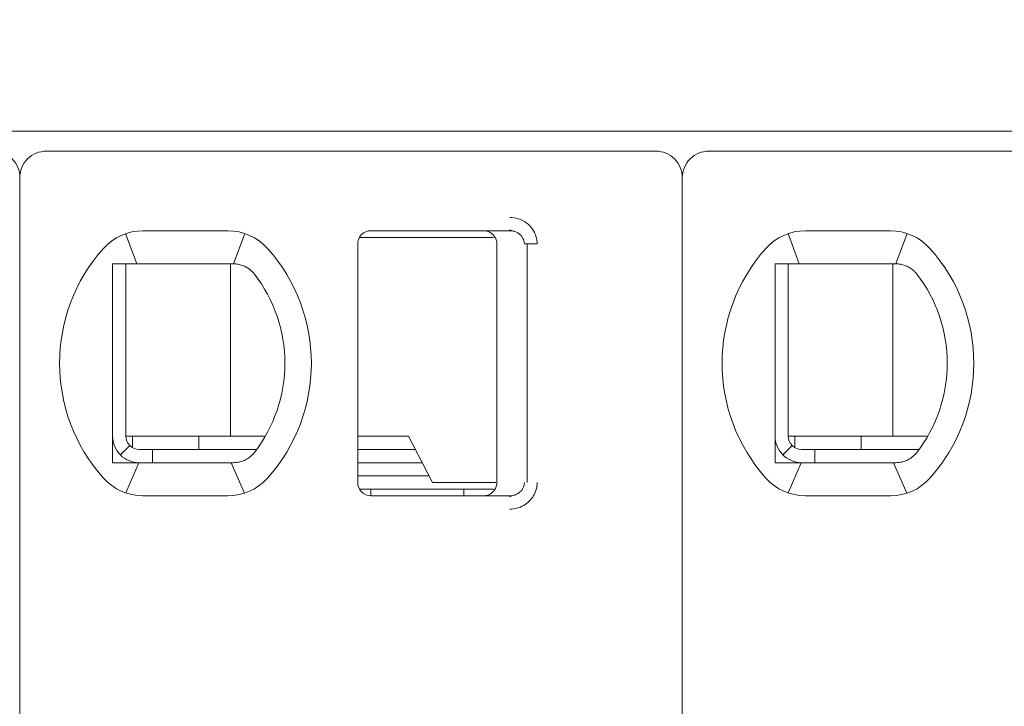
# Model space of a CAD drawing. Header units: millimetres. Extents: x -1114 to 1396, y -630 to 631.
# Tile 598 of 656: x 399.67 to 407.1, y 129.38 to 134.56. Entities that reach past the tile are written whole.
import ezdxf

# ---------------------------------------------------------------- set-up
doc = ezdxf.new("R2010")
doc.units = ezdxf.units.MM
doc.header["$MEASUREMENT"] = 0

msp = doc.modelspace()

# ---------------------------------------------------------------- linework, layer by layer
at = {"lineweight": 18}
for points, knots in [([(1038.9843, -629.7647), (1038.9843, -629.7647), (-1111.4882, -629.7647), (-1111.4882, -629.7647), (-1111.4882, -629.7647), (-1111.4882, -629.7647), (-1111.4882, 630.7883), (-1111.4882, 630.7883), (-1111.4882, 630.7883), (-1111.4882, 630.7883), (1038.9843, 630.7883), (1038.9843, 630.7883)], [0, 0, 0, 0, 0.333333, 0.333333, 0.333333, 0.333333, 0.666667, 0.666667, 0.666667, 0.666667, 1, 1, 1, 1]), ([(399.6673, 133.3657), (399.6673, 133.4187), (399.6462, 133.4696), (399.6087, 133.5071), (399.6087, 133.5071), (399.5712, 133.5446), (399.5204, 133.5657), (399.4673, 133.5657)], [0, 0, 0, 0, 0.5, 0.5, 0.5, 0.5, 1, 1, 1, 1]), ([(399.8673, 133.5657), (399.8143, 133.5657), (399.7634, 133.5446), (399.7259, 133.5071), (399.7259, 133.5071), (399.6884, 133.4696), (399.6673, 133.4187), (399.6673, 133.3657)], [0, 0, 0, 0, 0.5, 0.5, 0.5, 0.5, 1, 1, 1, 1]), ([(404.6673, 133.3657), (404.6673, 133.4187), (404.6462, 133.4696), (404.6087, 133.5071), (404.6087, 133.5071), (404.5712, 133.5446), (404.5204, 133.5657), (404.4673, 133.5657)], [0, 0, 0, 0, 0.5, 0.5, 0.5, 0.5, 1, 1, 1, 1]), ([(404.8673, 133.5657), (404.8143, 133.5657), (404.7634, 133.5446), (404.7259, 133.5071), (404.7259, 133.5071), (404.6884, 133.4696), (404.6673, 133.4187), (404.6673, 133.3657)], [0, 0, 0, 0, 0.5, 0.5, 0.5, 0.5, 1, 1, 1, 1]), ([(403.3647, 133.0657), (403.3868, 133.0658), (403.4079, 133.0626), (403.429, 133.0558), (403.429, 133.0558), (403.4501, 133.049), (403.4712, 133.0387), (403.4897, 133.0251), (403.4897, 133.0251), (403.5083, 133.0115), (403.5244, 132.9945), (403.5366, 132.9773), (403.5366, 132.9773), (403.5487, 132.9601), (403.5571, 132.9426), (403.5628, 132.924), (403.5628, 132.924), (403.5685, 132.9055), (403.5717, 132.886), (403.5718, 132.8657)], [0, 0, 0, 0, 0.2, 0.2, 0.2, 0.2, 0.4, 0.4, 0.4, 0.4, 0.6, 0.6, 0.6, 0.6, 0.8, 0.8, 0.8, 0.8, 1, 1, 1, 1]), ([(402.3173, 132.9657), (402.2908, 132.9657), (402.2654, 132.9551), (402.2466, 132.9364), (402.2466, 132.9364), (402.2278, 132.9176), (402.2173, 132.8922), (402.2173, 132.8657)], [0, 0, 0, 0, 0.5, 0.5, 0.5, 0.5, 1, 1, 1, 1]), ([(402.3173, 132.9657), (402.2908, 132.9657), (402.2654, 132.9551), (402.2466, 132.9364), (402.2466, 132.9364), (402.2278, 132.9176), (402.2173, 132.8922), (402.2173, 132.8657)], [0, 0, 0, 0, 0.5, 0.5, 0.5, 0.5, 1, 1, 1, 1]), ([(403.2673, 132.8657), (403.2673, 132.8761), (403.2657, 132.8865), (403.2624, 132.8965), (403.2624, 132.8965), (403.2592, 132.9064), (403.2544, 132.9159), (403.2483, 132.9243), (403.2483, 132.9243), (403.2422, 132.9328), (403.2347, 132.9403), (403.2263, 132.9464), (403.2263, 132.9464), (403.2178, 132.9526), (403.2084, 132.9574), (403.1984, 132.9607), (403.1984, 132.9607), (403.1884, 132.964), (403.1779, 132.9657), (403.1673, 132.9657)], [0, 0, 0, 0, 0.2, 0.2, 0.2, 0.2, 0.4, 0.4, 0.4, 0.4, 0.6, 0.6, 0.6, 0.6, 0.8, 0.8, 0.8, 0.8, 1, 1, 1, 1]), ([(403.3647, 132.9657), (403.3735, 132.9657), (403.3822, 132.9647), (403.3907, 132.9628), (403.3907, 132.9628), (403.3991, 132.961), (403.4072, 132.9583), (403.415, 132.9547), (403.415, 132.9547), (403.4225, 132.9512), (403.4297, 132.9469), (403.4363, 132.9419), (403.4363, 132.9419), (403.4425, 132.9371), (403.4481, 132.9317), (403.453, 132.9258), (403.453, 132.9258), (403.4575, 132.9203), (403.4615, 132.9144), (403.4647, 132.9082), (403.4647, 132.9082), (403.468, 132.902), (403.4705, 132.8954), (403.4723, 132.8886), (403.4723, 132.8886), (403.4742, 132.8811), (403.4752, 132.8734), (403.4752, 132.8657)], [0, 0, 0, 0, 0.142857, 0.142857, 0.142857, 0.142857, 0.285714, 0.285714, 0.285714, 0.285714, 0.428571, 0.428571, 0.428571, 0.428571, 0.571429, 0.571429, 0.571429, 0.571429, 0.714286, 0.714286, 0.714286, 0.714286, 0.857143, 0.857143, 0.857143, 0.857143, 1, 1, 1, 1]), ([(400.4288, 132.7157), (400.422, 132.7157), (400.4152, 132.7157), (400.4084, 132.7157), (400.4084, 132.7157), (400.4016, 132.7157), (400.3948, 132.7157), (400.3879, 132.7157), (400.3879, 132.7157), (400.3811, 132.7157), (400.3742, 132.7157), (400.3673, 132.7157)], [0, 0, 0, 0, 0.333333, 0.333333, 0.333333, 0.333333, 0.666667, 0.666667, 0.666667, 0.666667, 1, 1, 1, 1]), ([(400.3673, 132.7157), (400.3673, 132.6647), (400.3673, 132.6122), (400.3673, 132.5573), (400.3673, 132.5573), (400.3673, 132.5298), (400.3673, 132.5017), (400.3673, 132.4728), (400.3673, 132.4728), (400.3673, 132.4583), (400.3673, 132.4437), (400.3673, 132.4287), (400.3673, 132.4287), (400.3673, 132.4138), (400.3673, 132.3986), (400.3673, 132.3833), (400.3673, 132.3833), (400.3673, 132.3525), (400.3673, 132.3209), (400.3673, 132.2882), (400.3673, 132.2882), (400.3673, 132.2555), (400.3673, 132.2217), (400.3673, 132.1864), (400.3673, 132.1864), (400.3673, 132.1687), (400.3673, 132.1507), (400.3673, 132.1326), (400.3673, 132.1326), (400.3673, 132.1145), (400.3673, 132.0963), (400.3673, 132.0778), (400.3673, 132.0778), (400.3673, 132.0592), (400.3673, 132.0405), (400.3673, 132.0216), (400.3673, 132.0216), (400.3673, 132.0026), (400.3673, 131.9833), (400.3673, 131.9643), (400.3673, 131.9643), (400.3673, 131.9263), (400.3673, 131.8887), (400.3673, 131.8517), (400.3673, 131.8517), (400.3673, 131.8424), (400.3673, 131.8332), (400.3673, 131.8239), (400.3673, 131.8239), (400.3673, 131.8147), (400.3673, 131.8055), (400.3673, 131.7964), (400.3673, 131.7964), (400.3673, 131.7782), (400.3673, 131.7604), (400.3673, 131.7429), (400.3673, 131.7429), (400.3673, 131.708), (400.3673, 131.6743), (400.3673, 131.6417), (400.3673, 131.6417), (400.3673, 131.6253), (400.3673, 131.6093), (400.3673, 131.5934), (400.3673, 131.5934), (400.3673, 131.5775), (400.3673, 131.5619), (400.3673, 131.5466), (400.3673, 131.5466), (400.3673, 131.5159), (400.3673, 131.4863), (400.3673, 131.4575), (400.3673, 131.4575), (400.3673, 131.4288), (400.3673, 131.4008), (400.3673, 131.3735), (400.3673, 131.3735), (400.3673, 131.3188), (400.3673, 131.2665), (400.3673, 131.2157)], [0, 0, 0, 0, 0.05, 0.05, 0.05, 0.05, 0.1, 0.1, 0.1, 0.1, 0.15, 0.15, 0.15, 0.15, 0.2, 0.2, 0.2, 0.2, 0.25, 0.25, 0.25, 0.25, 0.3, 0.3, 0.3, 0.3, 0.35, 0.35, 0.35, 0.35, 0.4, 0.4, 0.4, 0.4, 0.45, 0.45, 0.45, 0.45, 0.5, 0.5, 0.5, 0.5, 0.55, 0.55, 0.55, 0.55, 0.6, 0.6, 0.6, 0.6, 0.65, 0.65, 0.65, 0.65, 0.7, 0.7, 0.7, 0.7, 0.75, 0.75, 0.75, 0.75, 0.8, 0.8, 0.8, 0.8, 0.85, 0.85, 0.85, 0.85, 0.9, 0.9, 0.9, 0.9, 0.95, 0.95, 0.95, 0.95, 1, 1, 1, 1]), ([(400.5965, 132.7157), (400.5913, 132.7157), (400.5861, 132.7157), (400.5809, 132.7157), (400.5809, 132.7157), (400.5756, 132.7157), (400.5703, 132.7157), (400.5649, 132.7157), (400.5649, 132.7157), (400.5595, 132.7157), (400.554, 132.7157), (400.5483, 132.7157), (400.5483, 132.7157), (400.5427, 132.7157), (400.5369, 132.7157), (400.5309, 132.7157), (400.5309, 132.7157), (400.5249, 132.7157), (400.5188, 132.7157), (400.5125, 132.7157), (400.5125, 132.7157), (400.5062, 132.7157), (400.4998, 132.7157), (400.4932, 132.7157), (400.4932, 132.7157), (400.4866, 132.7157), (400.4799, 132.7157), (400.4729, 132.7157), (400.4729, 132.7157), (400.466, 132.7157), (400.4589, 132.7157), (400.4515, 132.7157), (400.4515, 132.7157), (400.4441, 132.7157), (400.4366, 132.7157), (400.4288, 132.7157)], [0, 0, 0, 0, 0.111111, 0.111111, 0.111111, 0.111111, 0.222222, 0.222222, 0.222222, 0.222222, 0.333333, 0.333333, 0.333333, 0.333333, 0.444444, 0.444444, 0.444444, 0.444444, 0.555556, 0.555556, 0.555556, 0.555556, 0.666667, 0.666667, 0.666667, 0.666667, 0.777778, 0.777778, 0.777778, 0.777778, 0.888889, 0.888889, 0.888889, 0.888889, 1, 1, 1, 1]), ([(401.2381, 132.7157), (401.2426, 132.7157), (401.2471, 132.7157), (401.2517, 132.7157), (401.2517, 132.7157), (401.2563, 132.7157), (401.261, 132.7157), (401.2656, 132.7157), (401.2656, 132.7157), (401.2703, 132.7157), (401.275, 132.7157), (401.2797, 132.7157)], [0, 0, 0, 0, 0.333333, 0.333333, 0.333333, 0.333333, 0.666667, 0.666667, 0.666667, 0.666667, 1, 1, 1, 1]), ([(401.2797, 132.7157), (401.2909, 132.7157), (401.3022, 132.7147), (401.3133, 132.7128), (401.3133, 132.7128), (401.3244, 132.7109), (401.3353, 132.7081), (401.3461, 132.7043), (401.3461, 132.7043), (401.3568, 132.7006), (401.3673, 132.6958), (401.3774, 132.6902)], [0, 0, 0, 0, 0.333333, 0.333333, 0.333333, 0.333333, 0.666667, 0.666667, 0.666667, 0.666667, 1, 1, 1, 1]), ([(401.3774, 132.6902), (401.3856, 132.6856), (401.3934, 132.6804), (401.4007, 132.6749), (401.4007, 132.6749), (401.408, 132.6693), (401.4149, 132.6633), (401.4211, 132.6571), (401.4211, 132.6571), (401.4273, 132.6509), (401.4329, 132.6445), (401.438, 132.6379)], [0, 0, 0, 0, 0.333333, 0.333333, 0.333333, 0.333333, 0.666667, 0.666667, 0.666667, 0.666667, 1, 1, 1, 1]), ([(405.4288, 132.7157), (405.422, 132.7157), (405.4152, 132.7157), (405.4084, 132.7157), (405.4084, 132.7157), (405.4016, 132.7157), (405.3948, 132.7157), (405.3879, 132.7157), (405.3879, 132.7157), (405.3811, 132.7157), (405.3742, 132.7157), (405.3673, 132.7157)], [0, 0, 0, 0, 0.333333, 0.333333, 0.333333, 0.333333, 0.666667, 0.666667, 0.666667, 0.666667, 1, 1, 1, 1]), ([(405.3673, 132.7157), (405.3673, 132.6647), (405.3673, 132.6122), (405.3673, 132.5573), (405.3673, 132.5573), (405.3673, 132.5298), (405.3673, 132.5017), (405.3673, 132.4728), (405.3673, 132.4728), (405.3673, 132.4583), (405.3673, 132.4437), (405.3673, 132.4287), (405.3673, 132.4287), (405.3673, 132.4138), (405.3673, 132.3986), (405.3673, 132.3833), (405.3673, 132.3833), (405.3673, 132.3525), (405.3673, 132.3209), (405.3673, 132.2882), (405.3673, 132.2882), (405.3673, 132.2555), (405.3673, 132.2217), (405.3673, 132.1864), (405.3673, 132.1864), (405.3673, 132.1687), (405.3673, 132.1507), (405.3673, 132.1326), (405.3673, 132.1326), (405.3673, 132.1145), (405.3673, 132.0963), (405.3673, 132.0778), (405.3673, 132.0778), (405.3673, 132.0592), (405.3673, 132.0405), (405.3673, 132.0216), (405.3673, 132.0216), (405.3673, 132.0026), (405.3673, 131.9833), (405.3673, 131.9643), (405.3673, 131.9643), (405.3673, 131.9263), (405.3673, 131.8887), (405.3673, 131.8517), (405.3673, 131.8517), (405.3673, 131.8424), (405.3673, 131.8332), (405.3673, 131.8239), (405.3673, 131.8239), (405.3673, 131.8147), (405.3673, 131.8055), (405.3673, 131.7964), (405.3673, 131.7964), (405.3673, 131.7782), (405.3673, 131.7604), (405.3673, 131.7429), (405.3673, 131.7429), (405.3673, 131.708), (405.3673, 131.6743), (405.3673, 131.6417), (405.3673, 131.6417), (405.3673, 131.6253), (405.3673, 131.6093), (405.3673, 131.5934), (405.3673, 131.5934), (405.3673, 131.5775), (405.3673, 131.5619), (405.3673, 131.5466), (405.3673, 131.5466), (405.3673, 131.5159), (405.3673, 131.4863), (405.3673, 131.4575), (405.3673, 131.4575), (405.3673, 131.4288), (405.3673, 131.4008), (405.3673, 131.3735), (405.3673, 131.3735), (405.3673, 131.3188), (405.3673, 131.2665), (405.3673, 131.2157)], [0, 0, 0, 0, 0.05, 0.05, 0.05, 0.05, 0.1, 0.1, 0.1, 0.1, 0.15, 0.15, 0.15, 0.15, 0.2, 0.2, 0.2, 0.2, 0.25, 0.25, 0.25, 0.25, 0.3, 0.3, 0.3, 0.3, 0.35, 0.35, 0.35, 0.35, 0.4, 0.4, 0.4, 0.4, 0.45, 0.45, 0.45, 0.45, 0.5, 0.5, 0.5, 0.5, 0.55, 0.55, 0.55, 0.55, 0.6, 0.6, 0.6, 0.6, 0.65, 0.65, 0.65, 0.65, 0.7, 0.7, 0.7, 0.7, 0.75, 0.75, 0.75, 0.75, 0.8, 0.8, 0.8, 0.8, 0.85, 0.85, 0.85, 0.85, 0.9, 0.9, 0.9, 0.9, 0.95, 0.95, 0.95, 0.95, 1, 1, 1, 1]), ([(405.5965, 132.7157), (405.5913, 132.7157), (405.5861, 132.7157), (405.5809, 132.7157), (405.5809, 132.7157), (405.5756, 132.7157), (405.5703, 132.7157), (405.5649, 132.7157), (405.5649, 132.7157), (405.5595, 132.7157), (405.554, 132.7157), (405.5483, 132.7157), (405.5483, 132.7157), (405.5427, 132.7157), (405.5369, 132.7157), (405.5309, 132.7157), (405.5309, 132.7157), (405.5249, 132.7157), (405.5188, 132.7157), (405.5125, 132.7157), (405.5125, 132.7157), (405.5062, 132.7157), (405.4998, 132.7157), (405.4932, 132.7157), (405.4932, 132.7157), (405.4866, 132.7157), (405.4799, 132.7157), (405.4729, 132.7157), (405.4729, 132.7157), (405.466, 132.7157), (405.4589, 132.7157), (405.4515, 132.7157), (405.4515, 132.7157), (405.4441, 132.7157), (405.4366, 132.7157), (405.4288, 132.7157)], [0, 0, 0, 0, 0.111111, 0.111111, 0.111111, 0.111111, 0.222222, 0.222222, 0.222222, 0.222222, 0.333333, 0.333333, 0.333333, 0.333333, 0.444444, 0.444444, 0.444444, 0.444444, 0.555556, 0.555556, 0.555556, 0.555556, 0.666667, 0.666667, 0.666667, 0.666667, 0.777778, 0.777778, 0.777778, 0.777778, 0.888889, 0.888889, 0.888889, 0.888889, 1, 1, 1, 1]), ([(406.2381, 132.7157), (406.2426, 132.7157), (406.2471, 132.7157), (406.2517, 132.7157), (406.2517, 132.7157), (406.2563, 132.7157), (406.261, 132.7157), (406.2656, 132.7157), (406.2656, 132.7157), (406.2703, 132.7157), (406.275, 132.7157), (406.2797, 132.7157)], [0, 0, 0, 0, 0.333333, 0.333333, 0.333333, 0.333333, 0.666667, 0.666667, 0.666667, 0.666667, 1, 1, 1, 1]), ([(406.2797, 132.7157), (406.2909, 132.7157), (406.3022, 132.7147), (406.3133, 132.7128), (406.3133, 132.7128), (406.3244, 132.7109), (406.3353, 132.7081), (406.3461, 132.7043), (406.3461, 132.7043), (406.3568, 132.7006), (406.3673, 132.6958), (406.3774, 132.6902)], [0, 0, 0, 0, 0.333333, 0.333333, 0.333333, 0.333333, 0.666667, 0.666667, 0.666667, 0.666667, 1, 1, 1, 1]), ([(406.3774, 132.6902), (406.3856, 132.6856), (406.3934, 132.6804), (406.4007, 132.6749), (406.4007, 132.6749), (406.408, 132.6693), (406.4149, 132.6633), (406.4211, 132.6571), (406.4211, 132.6571), (406.4273, 132.6509), (406.4329, 132.6445), (406.438, 132.6379)], [0, 0, 0, 0, 0.333333, 0.333333, 0.333333, 0.333333, 0.666667, 0.666667, 0.666667, 0.666667, 1, 1, 1, 1]), ([(400.3673, 131.4157), (400.3673, 131.3626), (400.3884, 131.3117), (400.4259, 131.2742), (400.4259, 131.2742), (400.4634, 131.2367), (400.5143, 131.2157), (400.5673, 131.2157)], [0, 0, 0, 0, 0.5, 0.5, 0.5, 0.5, 1, 1, 1, 1]), ([(400.4673, 131.4157), (400.4673, 131.3891), (400.4778, 131.3637), (400.4966, 131.3449), (400.4966, 131.3449), (400.5154, 131.3262), (400.5408, 131.3157), (400.5673, 131.3157)], [0, 0, 0, 0, 0.5, 0.5, 0.5, 0.5, 1, 1, 1, 1]), ([(405.3673, 131.4157), (405.3673, 131.3626), (405.3884, 131.3117), (405.4259, 131.2742), (405.4259, 131.2742), (405.4634, 131.2367), (405.5143, 131.2157), (405.5673, 131.2157)], [0, 0, 0, 0, 0.5, 0.5, 0.5, 0.5, 1, 1, 1, 1]), ([(405.4673, 131.4157), (405.4673, 131.3891), (405.4778, 131.3637), (405.4966, 131.3449), (405.4966, 131.3449), (405.5154, 131.3262), (405.5408, 131.3157), (405.5673, 131.3157)], [0, 0, 0, 0, 0.5, 0.5, 0.5, 0.5, 1, 1, 1, 1]), ([(401.3774, 131.2411), (401.3672, 131.2355), (401.3568, 131.2307), (401.346, 131.227), (401.346, 131.227), (401.3353, 131.2232), (401.3243, 131.2204), (401.3132, 131.2185), (401.3132, 131.2185), (401.3021, 131.2166), (401.2909, 131.2157), (401.2797, 131.2157)], [0, 0, 0, 0, 0.333333, 0.333333, 0.333333, 0.333333, 0.666667, 0.666667, 0.666667, 0.666667, 1, 1, 1, 1]), ([(401.438, 131.2934), (401.4327, 131.2865), (401.4269, 131.2799), (401.4206, 131.2737), (401.4206, 131.2737), (401.4143, 131.2674), (401.4075, 131.2615), (401.4003, 131.2561), (401.4003, 131.2561), (401.3931, 131.2506), (401.3854, 131.2456), (401.3774, 131.2411)], [0, 0, 0, 0, 0.333333, 0.333333, 0.333333, 0.333333, 0.666667, 0.666667, 0.666667, 0.666667, 1, 1, 1, 1]), ([(406.3774, 131.2411), (406.3672, 131.2355), (406.3568, 131.2307), (406.346, 131.227), (406.346, 131.227), (406.3353, 131.2232), (406.3243, 131.2204), (406.3132, 131.2185), (406.3132, 131.2185), (406.3021, 131.2166), (406.2909, 131.2157), (406.2797, 131.2157)], [0, 0, 0, 0, 0.333333, 0.333333, 0.333333, 0.333333, 0.666667, 0.666667, 0.666667, 0.666667, 1, 1, 1, 1]), ([(406.438, 131.2934), (406.4327, 131.2865), (406.4269, 131.2799), (406.4206, 131.2737), (406.4206, 131.2737), (406.4143, 131.2674), (406.4075, 131.2615), (406.4003, 131.2561), (406.4003, 131.2561), (406.3931, 131.2506), (406.3854, 131.2456), (406.3774, 131.2411)], [0, 0, 0, 0, 0.333333, 0.333333, 0.333333, 0.333333, 0.666667, 0.666667, 0.666667, 0.666667, 1, 1, 1, 1]), ([(400.3673, 131.2157), (400.3742, 131.2157), (400.3811, 131.2157), (400.3879, 131.2157), (400.3879, 131.2157), (400.3948, 131.2157), (400.4016, 131.2157), (400.4084, 131.2157), (400.4084, 131.2157), (400.4152, 131.2157), (400.422, 131.2157), (400.4288, 131.2157)], [0, 0, 0, 0, 0.333333, 0.333333, 0.333333, 0.333333, 0.666667, 0.666667, 0.666667, 0.666667, 1, 1, 1, 1]), ([(400.4288, 131.2157), (400.4366, 131.2157), (400.4441, 131.2157), (400.4515, 131.2157), (400.4515, 131.2157), (400.4589, 131.2157), (400.466, 131.2157), (400.4729, 131.2157), (400.4729, 131.2157), (400.4799, 131.2157), (400.4866, 131.2157), (400.4932, 131.2157), (400.4932, 131.2157), (400.4998, 131.2157), (400.5062, 131.2157), (400.5125, 131.2157), (400.5125, 131.2157), (400.5188, 131.2157), (400.5249, 131.2157), (400.5309, 131.2157), (400.5309, 131.2157), (400.5369, 131.2157), (400.5427, 131.2157), (400.5483, 131.2157), (400.5483, 131.2157), (400.554, 131.2157), (400.5595, 131.2157), (400.5649, 131.2157), (400.5649, 131.2157), (400.5703, 131.2157), (400.5756, 131.2157), (400.5809, 131.2157), (400.5809, 131.2157), (400.5861, 131.2157), (400.5913, 131.2157), (400.5965, 131.2157)], [0, 0, 0, 0, 0.111111, 0.111111, 0.111111, 0.111111, 0.222222, 0.222222, 0.222222, 0.222222, 0.333333, 0.333333, 0.333333, 0.333333, 0.444444, 0.444444, 0.444444, 0.444444, 0.555556, 0.555556, 0.555556, 0.555556, 0.666667, 0.666667, 0.666667, 0.666667, 0.777778, 0.777778, 0.777778, 0.777778, 0.888889, 0.888889, 0.888889, 0.888889, 1, 1, 1, 1]), ([(401.2797, 131.2157), (401.275, 131.2157), (401.2703, 131.2157), (401.2656, 131.2157), (401.2656, 131.2157), (401.2609, 131.2157), (401.2563, 131.2157), (401.2517, 131.2157), (401.2517, 131.2157), (401.2471, 131.2157), (401.2426, 131.2157), (401.2381, 131.2157)], [0, 0, 0, 0, 0.333333, 0.333333, 0.333333, 0.333333, 0.666667, 0.666667, 0.666667, 0.666667, 1, 1, 1, 1]), ([(405.3673, 131.2157), (405.3742, 131.2157), (405.3811, 131.2157), (405.3879, 131.2157), (405.3879, 131.2157), (405.3948, 131.2157), (405.4016, 131.2157), (405.4084, 131.2157), (405.4084, 131.2157), (405.4152, 131.2157), (405.422, 131.2157), (405.4288, 131.2157)], [0, 0, 0, 0, 0.333333, 0.333333, 0.333333, 0.333333, 0.666667, 0.666667, 0.666667, 0.666667, 1, 1, 1, 1]), ([(405.4288, 131.2157), (405.4366, 131.2157), (405.4441, 131.2157), (405.4515, 131.2157), (405.4515, 131.2157), (405.4589, 131.2157), (405.466, 131.2157), (405.4729, 131.2157), (405.4729, 131.2157), (405.4799, 131.2157), (405.4866, 131.2157), (405.4932, 131.2157), (405.4932, 131.2157), (405.4998, 131.2157), (405.5062, 131.2157), (405.5125, 131.2157), (405.5125, 131.2157), (405.5188, 131.2157), (405.5249, 131.2157), (405.5309, 131.2157), (405.5309, 131.2157), (405.5369, 131.2157), (405.5427, 131.2157), (405.5483, 131.2157), (405.5483, 131.2157), (405.554, 131.2157), (405.5595, 131.2157), (405.5649, 131.2157), (405.5649, 131.2157), (405.5703, 131.2157), (405.5756, 131.2157), (405.5809, 131.2157), (405.5809, 131.2157), (405.5861, 131.2157), (405.5913, 131.2157), (405.5965, 131.2157)], [0, 0, 0, 0, 0.111111, 0.111111, 0.111111, 0.111111, 0.222222, 0.222222, 0.222222, 0.222222, 0.333333, 0.333333, 0.333333, 0.333333, 0.444444, 0.444444, 0.444444, 0.444444, 0.555556, 0.555556, 0.555556, 0.555556, 0.666667, 0.666667, 0.666667, 0.666667, 0.777778, 0.777778, 0.777778, 0.777778, 0.888889, 0.888889, 0.888889, 0.888889, 1, 1, 1, 1]), ([(406.2797, 131.2157), (406.275, 131.2157), (406.2703, 131.2157), (406.2656, 131.2157), (406.2656, 131.2157), (406.2609, 131.2157), (406.2563, 131.2157), (406.2517, 131.2157), (406.2517, 131.2157), (406.2471, 131.2157), (406.2426, 131.2157), (406.2381, 131.2157)], [0, 0, 0, 0, 0.333333, 0.333333, 0.333333, 0.333333, 0.666667, 0.666667, 0.666667, 0.666667, 1, 1, 1, 1]), ([(402.2173, 131.0657), (402.2173, 131.0391), (402.2278, 131.0137), (402.2466, 130.9949), (402.2466, 130.9949), (402.2654, 130.9762), (402.2908, 130.9657), (402.3173, 130.9657)], [0, 0, 0, 0, 0.5, 0.5, 0.5, 0.5, 1, 1, 1, 1]), ([(402.2173, 131.0657), (402.2173, 131.0391), (402.2278, 131.0137), (402.2466, 130.9949), (402.2466, 130.9949), (402.2654, 130.9762), (402.2908, 130.9657), (402.3173, 130.9657)], [0, 0, 0, 0, 0.5, 0.5, 0.5, 0.5, 1, 1, 1, 1]), ([(403.2673, 131.0657), (403.2673, 131.0552), (403.2657, 131.0448), (403.2624, 131.0348), (403.2624, 131.0348), (403.2592, 131.0249), (403.2544, 131.0154), (403.2483, 131.007), (403.2483, 131.007), (403.2422, 130.9985), (403.2347, 130.991), (403.2263, 130.9849), (403.2263, 130.9849), (403.2178, 130.9787), (403.2084, 130.9739), (403.1984, 130.9706), (403.1984, 130.9706), (403.1884, 130.9673), (403.1779, 130.9657), (403.1673, 130.9657)], [0, 0, 0, 0, 0.2, 0.2, 0.2, 0.2, 0.4, 0.4, 0.4, 0.4, 0.6, 0.6, 0.6, 0.6, 0.8, 0.8, 0.8, 0.8, 1, 1, 1, 1]), ([(403.4752, 131.0657), (403.4752, 131.0572), (403.474, 131.0487), (403.4716, 131.0405), (403.4716, 131.0405), (403.4693, 131.0323), (403.4658, 131.0244), (403.4613, 131.0171), (403.4613, 131.0171), (403.4568, 131.0097), (403.4511, 131.0028), (403.4447, 130.9967), (403.4447, 130.9967), (403.4381, 130.9904), (403.4306, 130.9849), (403.4226, 130.9805), (403.4226, 130.9805), (403.414, 130.9757), (403.4048, 130.972), (403.3952, 130.9695), (403.3952, 130.9695), (403.3853, 130.967), (403.375, 130.9657), (403.3647, 130.9657)], [0, 0, 0, 0, 0.166667, 0.166667, 0.166667, 0.166667, 0.333333, 0.333333, 0.333333, 0.333333, 0.5, 0.5, 0.5, 0.5, 0.666667, 0.666667, 0.666667, 0.666667, 0.833333, 0.833333, 0.833333, 0.833333, 1, 1, 1, 1]), ([(403.5718, 131.0657), (403.5718, 131.0483), (403.5696, 131.0315), (403.565, 131.0149), (403.565, 131.0149), (403.5605, 130.9984), (403.5536, 130.9821), (403.5448, 130.967), (403.5448, 130.967), (403.536, 130.9518), (403.5252, 130.938), (403.5124, 130.9254), (403.5124, 130.9254), (403.4996, 130.9129), (403.4846, 130.9018), (403.4689, 130.8928), (403.4689, 130.8928), (403.4532, 130.8839), (403.4368, 130.8773), (403.4194, 130.8727), (403.4194, 130.8727), (403.402, 130.8682), (403.3838, 130.8658), (403.3647, 130.8657)], [0, 0, 0, 0, 0.166667, 0.166667, 0.166667, 0.166667, 0.333333, 0.333333, 0.333333, 0.333333, 0.5, 0.5, 0.5, 0.5, 0.666667, 0.666667, 0.666667, 0.666667, 0.833333, 0.833333, 0.833333, 0.833333, 1, 1, 1, 1])]:
    msp.add_open_spline(points, degree=3, knots=knots, dxfattribs=at)
for points in [[(374.8173, 133.7157), (374.8173, 133.7157), (414.5173, 133.7157), (414.5173, 133.7157)], [(404.4673, 133.5657), (404.4673, 133.5657), (399.8673, 133.5657), (399.8673, 133.5657)], [(409.4673, 133.5657), (409.4673, 133.5657), (404.8673, 133.5657), (404.8673, 133.5657)], [(399.6673, 133.3657), (399.6673, 133.3657), (399.6673, 122.9457), (399.6673, 122.9457)], [(399.6673, 133.3657), (399.6673, 133.3657), (399.6673, 122.9457), (399.6673, 122.9457)], [(404.6673, 133.3657), (404.6673, 133.3657), (404.6673, 122.9457), (404.6673, 122.9457)], [(404.6673, 133.3657), (404.6673, 133.3657), (404.6673, 122.9457), (404.6673, 122.9457)], [(400.5965, 132.9657), (400.4827, 132.9657), (400.3742, 132.9172), (400.2983, 132.8323)], [(400.5965, 132.9657), (400.4827, 132.9657), (400.3742, 132.9172), (400.2983, 132.8323)], [(400.5965, 132.9657), (400.5965, 132.9657), (401.2381, 132.9657), (401.2381, 132.9657)], [(400.5965, 132.9657), (400.5965, 132.9657), (401.2381, 132.9657), (401.2381, 132.9657)], [(401.5363, 132.8323), (401.4604, 132.9172), (401.352, 132.9657), (401.2381, 132.9657)], [(401.5363, 132.8323), (401.4604, 132.9172), (401.352, 132.9657), (401.2381, 132.9657)], [(402.3173, 132.9657), (402.3173, 132.9657), (403.3647, 132.9657), (403.3647, 132.9657)], [(403.3647, 132.9657), (403.3647, 132.9657), (402.3173, 132.9657), (402.3173, 132.9657)], [(403.3647, 132.9657), (403.3647, 132.9657), (403.266, 132.9657), (403.266, 132.9657)], [(403.3637, 132.9726), (403.3637, 132.9726), (403.4073, 132.9578), (403.4073, 132.9578)], [(405.5965, 132.9657), (405.4827, 132.9657), (405.3742, 132.9172), (405.2983, 132.8323)], [(405.5965, 132.9657), (405.4827, 132.9657), (405.3742, 132.9172), (405.2983, 132.8323)], [(405.5965, 132.9657), (405.5965, 132.9657), (406.2381, 132.9657), (406.2381, 132.9657)], [(405.5965, 132.9657), (405.5965, 132.9657), (406.2381, 132.9657), (406.2381, 132.9657)], [(406.5363, 132.8323), (406.4604, 132.9172), (406.352, 132.9657), (406.2381, 132.9657)], [(406.5363, 132.8323), (406.4604, 132.9172), (406.352, 132.9657), (406.2381, 132.9657)], [(400.4657, 132.9437), (400.4657, 132.9437), (400.5502, 132.7157), (400.5502, 132.7157)], [(401.279, 132.7157), (401.279, 132.7157), (401.3645, 132.9452), (401.3645, 132.9452)], [(402.8982, 132.9157), (402.8982, 132.9157), (402.2307, 132.9157), (402.2307, 132.9157)], [(403.2421, 132.9157), (403.2421, 132.9157), (402.8982, 132.9157), (402.8982, 132.9157)], [(405.4657, 132.9437), (405.4657, 132.9437), (405.5502, 132.7157), (405.5502, 132.7157)], [(406.279, 132.7157), (406.279, 132.7157), (406.3645, 132.9452), (406.3645, 132.9452)], [(400.2983, 132.8323), (399.857, 132.3388), (399.857, 131.5925), (400.2983, 131.099)], [(400.2983, 132.8323), (399.857, 132.3388), (399.857, 131.5925), (400.2983, 131.099)], [(401.5363, 131.099), (401.9777, 131.5925), (401.9777, 132.3388), (401.5363, 132.8323)], [(401.5363, 131.099), (401.9777, 131.5925), (401.9777, 132.3388), (401.5363, 132.8323)], [(402.2173, 131.0657), (402.2173, 131.0657), (402.2173, 132.8657), (402.2173, 132.8657)], [(402.2173, 131.0657), (402.2173, 131.0657), (402.2173, 132.8657), (402.2173, 132.8657)], [(403.2673, 131.0657), (403.2673, 131.0657), (403.2673, 132.8657), (403.2673, 132.8657)], [(403.4752, 132.8657), (403.4752, 132.8657), (403.5718, 132.8657), (403.5718, 132.8657)], [(403.4951, 131.0657), (403.4951, 131.0657), (403.4951, 132.8657), (403.4951, 132.8657)], [(405.2983, 132.8323), (404.857, 132.3388), (404.857, 131.5925), (405.2983, 131.099)], [(405.2983, 132.8323), (404.857, 132.3388), (404.857, 131.5925), (405.2983, 131.099)], [(406.5363, 131.099), (406.9777, 131.5925), (406.9777, 132.3388), (406.5363, 132.8323)], [(406.5363, 131.099), (406.9777, 131.5925), (406.9777, 132.3388), (406.5363, 132.8323)], [(400.4673, 132.7156), (400.4673, 132.7156), (400.4673, 131.4157), (400.4673, 131.4157)], [(401.2381, 132.7157), (401.2381, 132.7157), (400.5965, 132.7157), (400.5965, 132.7157)], [(401.2564, 132.7156), (401.2564, 132.7156), (401.2564, 131.4157), (401.2564, 131.4157)], [(405.4673, 132.7156), (405.4673, 132.7156), (405.4673, 131.4157), (405.4673, 131.4157)], [(406.2381, 132.7157), (406.2381, 132.7157), (405.5965, 132.7157), (405.5965, 132.7157)], [(406.2564, 132.7156), (406.2564, 132.7156), (406.2564, 131.4157), (406.2564, 131.4157)], [(401.6673, 131.9657), (401.6673, 132.2089), (401.5867, 132.4453), (401.438, 132.6379)], [(406.6673, 131.9657), (406.6673, 132.2089), (406.5867, 132.4453), (406.438, 132.6379)], [(401.438, 131.2934), (401.5867, 131.486), (401.6673, 131.7224), (401.6673, 131.9657)], [(406.438, 131.2934), (406.5867, 131.486), (406.6673, 131.7224), (406.6673, 131.9657)], [(400.4673, 131.4157), (400.4673, 131.4157), (401.2268, 131.4157), (401.2268, 131.4157)], [(400.5173, 131.3291), (400.5173, 131.3291), (400.5173, 131.4157), (400.5173, 131.4157)], [(401.0173, 131.3157), (401.0173, 131.3157), (401.0173, 131.4157), (401.0173, 131.4157)], [(401.2268, 131.4157), (401.2268, 131.4157), (401.2776, 131.4157), (401.2776, 131.4157)], [(401.52, 131.4157), (401.52, 131.4157), (401.2776, 131.4157), (401.2776, 131.4157)], [(402.6016, 131.4157), (402.6016, 131.4157), (402.2173, 131.4157), (402.2173, 131.4157)], [(402.7822, 131.0657), (402.7822, 131.0657), (402.6016, 131.4157), (402.6016, 131.4157)], [(405.4673, 131.4157), (405.4673, 131.4157), (406.2268, 131.4157), (406.2268, 131.4157)], [(405.5173, 131.3291), (405.5173, 131.3291), (405.5173, 131.4157), (405.5173, 131.4157)], [(406.0173, 131.3157), (406.0173, 131.3157), (406.0173, 131.4157), (406.0173, 131.4157)], [(406.2268, 131.4157), (406.2268, 131.4157), (406.2776, 131.4157), (406.2776, 131.4157)], [(406.52, 131.4157), (406.52, 131.4157), (406.2776, 131.4157), (406.2776, 131.4157)], [(400.4966, 131.3449), (400.4966, 131.3449), (400.4259, 131.2742), (400.4259, 131.2742)], [(400.6673, 131.3157), (400.6673, 131.3157), (400.5673, 131.3157), (400.5673, 131.3157)], [(400.6673, 131.3157), (400.6673, 131.3157), (400.6673, 131.2157), (400.6673, 131.2157)], [(400.6673, 131.3157), (400.6673, 131.3157), (401.4547, 131.3157), (401.4547, 131.3157)], [(402.2173, 131.3157), (402.2173, 131.3157), (402.6532, 131.3157), (402.6532, 131.3157)], [(405.4966, 131.3449), (405.4966, 131.3449), (405.4259, 131.2742), (405.4259, 131.2742)], [(405.6673, 131.3157), (405.6673, 131.3157), (405.5673, 131.3157), (405.5673, 131.3157)], [(405.6673, 131.3157), (405.6673, 131.3157), (406.4547, 131.3157), (406.4547, 131.3157)], [(405.6673, 131.3157), (405.6673, 131.3157), (405.6673, 131.2157), (405.6673, 131.2157)], [(400.4667, 130.9873), (400.4667, 130.9873), (400.5641, 131.2156), (400.5641, 131.2156)], [(400.5965, 131.2157), (400.5965, 131.2157), (401.2381, 131.2157), (401.2381, 131.2157)], [(401.2612, 131.2157), (401.2612, 131.2157), (401.3624, 130.9854), (401.3624, 130.9854)], [(402.7048, 131.2157), (402.7048, 131.2157), (402.2173, 131.2157), (402.2173, 131.2157)], [(405.4667, 130.9873), (405.4667, 130.9873), (405.5641, 131.2156), (405.5641, 131.2156)], [(405.5965, 131.2157), (405.5965, 131.2157), (406.2381, 131.2157), (406.2381, 131.2157)], [(406.2612, 131.2157), (406.2612, 131.2157), (406.3624, 130.9854), (406.3624, 130.9854)], [(400.2983, 131.099), (400.3742, 131.0141), (400.4827, 130.9657), (400.5965, 130.9657)], [(400.2983, 131.099), (400.3742, 131.0141), (400.4827, 130.9657), (400.5965, 130.9657)], [(401.2381, 130.9657), (401.352, 130.9657), (401.4604, 131.0141), (401.5363, 131.099)], [(401.2381, 130.9657), (401.352, 130.9657), (401.4604, 131.0141), (401.5363, 131.099)], [(402.7564, 131.1157), (402.7564, 131.1157), (402.2173, 131.1157), (402.2173, 131.1157)], [(405.2983, 131.099), (405.3742, 131.0141), (405.4827, 130.9657), (405.5965, 130.9657)], [(405.2983, 131.099), (405.3742, 131.0141), (405.4827, 130.9657), (405.5965, 130.9657)], [(406.2381, 130.9657), (406.352, 130.9657), (406.4604, 131.0141), (406.5363, 131.099)], [(406.2381, 130.9657), (406.352, 130.9657), (406.4604, 131.0141), (406.5363, 131.099)], [(403.2438, 131.0157), (403.2438, 131.0157), (402.2307, 131.0157), (402.2307, 131.0157)], [(402.3173, 130.9657), (402.3173, 130.9657), (402.3173, 131.0157), (402.3173, 131.0157)], [(402.7822, 131.0657), (402.7822, 131.0657), (402.8982, 131.0657), (402.8982, 131.0657)], [(402.8982, 131.0657), (402.8982, 131.0657), (403.2607, 131.0657), (403.2607, 131.0657)], [(403.0173, 131.0157), (403.0173, 131.0157), (403.0173, 130.9657), (403.0173, 130.9657)], [(400.5965, 130.9657), (400.5965, 130.9657), (401.2381, 130.9657), (401.2381, 130.9657)], [(401.2381, 130.9657), (401.2381, 130.9657), (400.5965, 130.9657), (400.5965, 130.9657)], [(402.3173, 130.9657), (402.3173, 130.9657), (403.3647, 130.9657), (403.3647, 130.9657)], [(402.3173, 130.9657), (402.3173, 130.9657), (403.3647, 130.9657), (403.3647, 130.9657)], [(403.3869, 130.9677), (403.3869, 130.9677), (403.3637, 130.9587), (403.3637, 130.9587)], [(403.3647, 130.9588), (403.3647, 130.9588), (403.3647, 130.9657), (403.3647, 130.9657)], [(405.5965, 130.9657), (405.5965, 130.9657), (406.2381, 130.9657), (406.2381, 130.9657)], [(406.2381, 130.9657), (406.2381, 130.9657), (405.5965, 130.9657), (405.5965, 130.9657)]]:
    msp.add_open_spline(points, degree=3, dxfattribs=at)

doc.saveas('drawing.dxf')
